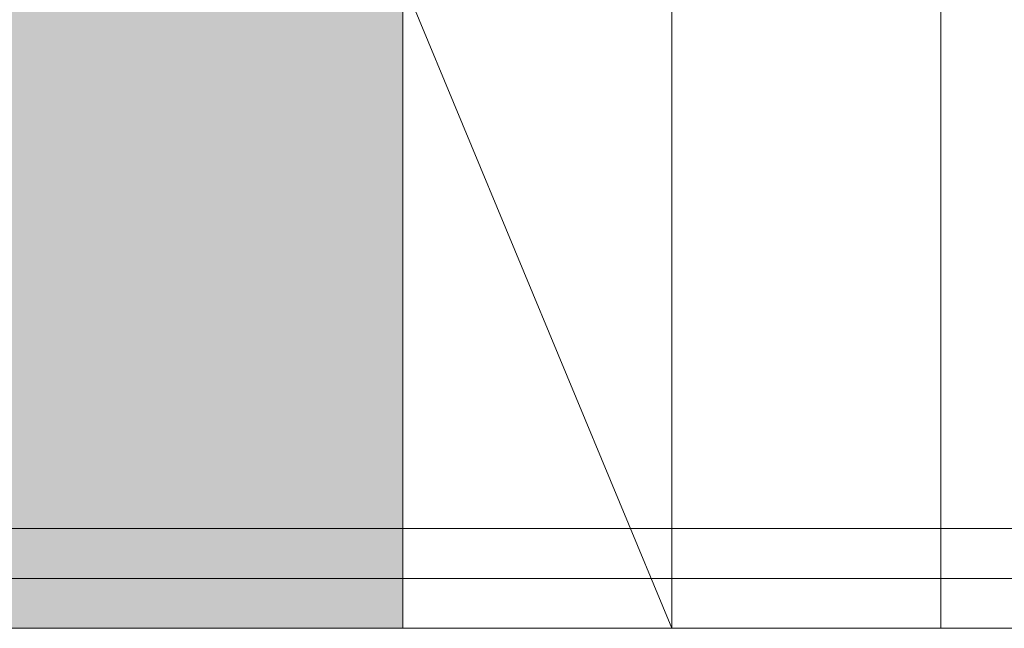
# Model space of a CAD drawing. Header units: millimetres. Extents: x -14761 to 157739, y -22400 to 107990.
# Tile 272 of 296: x 109416 to 110404, y 52900 to 53510. Entities that reach past the tile are written whole.
import ezdxf

# ---------------------------------------------------------------- set-up
doc = ezdxf.new("R2010")
doc.units = ezdxf.units.MM
doc.header["$MEASUREMENT"] = 0
doc.layers.add('Конструктив - Лестницы в бассейны', color=7, linetype='Continuous')
doc.layers.add('Конструктив - стены бассейнов жб нов', color=7, linetype='Continuous')

msp = doc.modelspace()

# ---------------------------------------------------------------- hatches: boundary and pattern name
at = {"layer": 'Конструктив - Лестницы в бассейны', "linetype": 'Continuous', "lineweight": 5, "true_color": 0xcccccc}
h = msp.add_hatch(color=254, dxfattribs=at)
h.paths.add_polyline_path([(106200, 52900), (109800, 52900), (109800, 56350), (106200, 56350)])
h.paths.add_polyline_path([(108350, 54350), (108350, 53650), (107650, 53650), (107650, 54350)], flags=0)
at = {"layer": 'Конструктив - стены бассейнов жб нов', "linetype": 'Continuous', "lineweight": 0, "true_color": 0x000000}
for points in [[(109800, 53000), (106200, 53000), (106200, 52987.5), (109800, 52987.5)], [(106200, 52912.5), (109800, 52912.5), (109800, 52987.5), (106200, 52987.5)], [(106200, 52900), (109800, 52900), (109800, 52912.5), (106200, 52912.5)]]:
    msp.add_hatch(color=18, dxfattribs=at).paths.add_polyline_path(points)

# ---------------------------------------------------------------- linework, layer by layer
at = {"layer": 'Конструктив - Лестницы в бассейны', "color": 7, "linetype": 'Continuous', "lineweight": 15}
for p, q in [((109800, 54200), (109800, 52900)), ((109800, 54200), (109800, 52900)), ((110070, 54200), (110070, 52900)), ((110070, 52900), (110070, 54200)), ((110340, 54200), (110340, 52900)), ((110340, 52900), (110340, 54200)), ((109800, 53550), (110070, 52900)), ((109800, 52900), (112230, 52900)), ((109800, 52900), (110070, 52900)), ((110070, 52900), (110340, 52900)), ((110340, 52900), (110610, 52900))]:
    msp.add_line(p, q, dxfattribs=at)
at = {"layer": 'Конструктив - Лестницы в бассейны', "color": 7, "linetype": 'Continuous', "lineweight": 15, "flags": 128}
msp.add_lwpolyline([(106200, 52900), (109800, 52900), (109800, 56350), (106200, 56350)], close=True, dxfattribs=at)
at = {"layer": 'Конструктив - Лестницы в бассейны', "color": 7, "linetype": 'Continuous', "lineweight": 15}
msp.add_lwpolyline([(103770, 52950), (112230, 52950), (112230, 53000), (103770, 53000)], close=True, dxfattribs=at)
at = {"layer": 'Конструктив - стены бассейнов жб нов', "color": 7, "linetype": 'Continuous', "lineweight": 15, "flags": 128}
for points in [[(109800, 53000), (106200, 53000)], [(109800, 52987.5), (109800, 53000)], [(109800, 52900), (109800, 52912.5)], [(106200, 52900), (109800, 52900)]]:
    msp.add_lwpolyline(points, dxfattribs=at)

doc.saveas('drawing.dxf')
